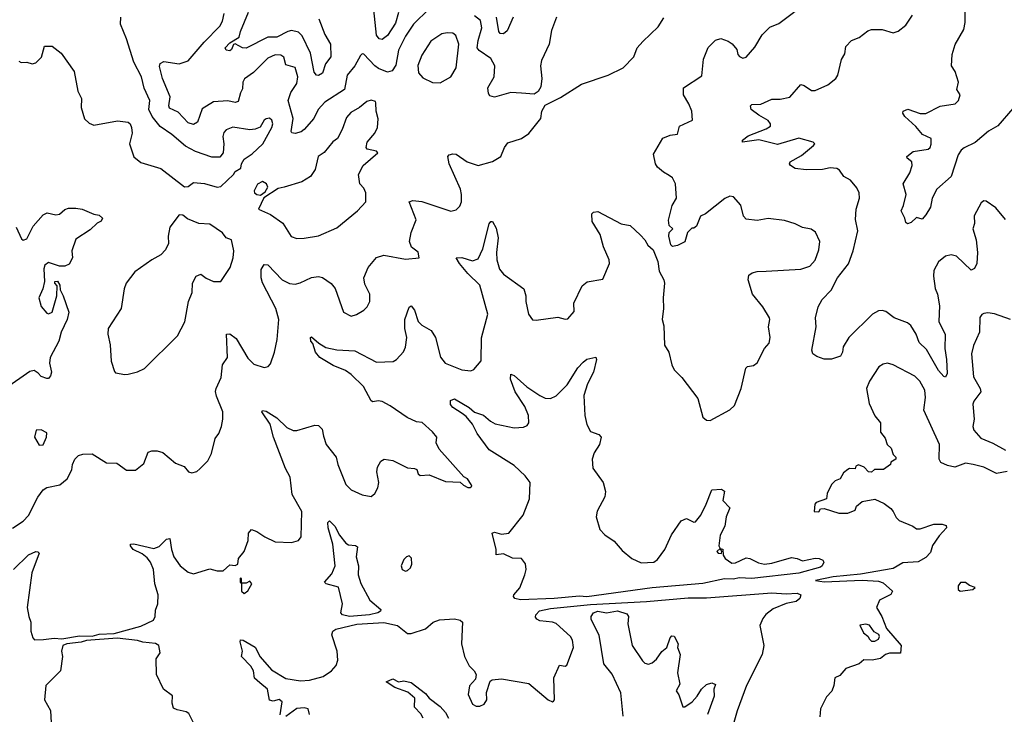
# Model space of a CAD drawing. Extents: x 1603745 to 1745082, y 385868 to 533966.
# Tile 404 of 646: x 1690846 to 1696279, y 447665 to 451500. Entities that reach past the tile are written whole.
import ezdxf

# ---------------------------------------------------------------- set-up
doc = ezdxf.new("R2010")
doc.units = 0

msp = doc.modelspace()

# ---------------------------------------------------------------- linework, layer by layer
at = {"layer": '0CON20XD'}
for points in [[(1693140.5, 449745), (1693167.9, 449637.9), (1693193.6, 449603.6), (1693285, 449567.5), (1693335, 449561.2), (1693351.7, 449568.3), (1693392.7, 449617.3), (1693394.3, 449744.3), (1693429.6, 449875), (1693384, 450034), (1693318.8, 450098.8), (1693271.8, 450155), (1693254, 450186), (1693285, 450188.2), (1693345, 450168.5), (1693375, 450179.4), (1693401.3, 450235), (1693437, 450373), (1693445, 450386.2), (1693455, 450386.7), (1693475, 450350), (1693485.3, 450295.3), (1693476.5, 450215), (1693478.2, 450175), (1693493.8, 450123.8), (1693515, 450095.6), (1693627.1, 450015), (1693638.9, 449975), (1693638.6, 449945), (1693652.9, 449875), (1693675, 449844.2), (1693695, 449840.8), (1693815, 449858.8), (1693855, 449846.7), (1693870.7, 449849.3), (1693905, 449890), (1693904, 449935), (1693949.7, 450030.3), (1693977.7, 450052.3), (1694062.5, 450067.5), (1694100, 450155), (1694099.2, 450175), (1694066.8, 450246.8), (1694049.2, 450315), (1694004, 450386), (1694002.3, 450427.7), (1694012.3, 450437.7), (1694035, 450441.2), (1694164.1, 450374.1), (1694215, 450363.8), (1694271.4, 450311.4), (1694295.8, 450285), (1694312, 450255), (1694340.7, 450230.7), (1694366, 450165), (1694375, 450112.5), (1694400, 450065), (1694403.3, 450045), (1694396.1, 449963.9), (1694398.8, 449905), (1694390, 449845), (1694400.7, 449810.7), (1694403.6, 449703.6), (1694427.5, 449665), (1694443.3, 449595), (1694456.4, 449566.4), (1694500, 449525), (1694588.3, 449408.3), (1694615.9, 449305.9), (1694635, 449290), (1694655, 449286.7), (1694763.8, 449346.2), (1694789.3, 449370.7), (1694827.1, 449465), (1694853, 449577), (1694862.5, 449585), (1694895, 449591.4), (1694914.5, 449605.5), (1694956.1, 449685), (1694981.9, 449715), (1694986.4, 449745), (1694976.7, 449805), (1694985.7, 449845), (1694982.9, 449855), (1694945.7, 449915), (1694888.5, 449985), (1694864.5, 450064.5), (1694869.8, 450090.2), (1694886.9, 450103.1), (1694915, 450110.9), (1694965, 450111.8), (1695155, 450122.9), (1695205, 450140), (1695235, 450173.3), (1695255, 450230), (1695260, 450275), (1695236.7, 450326.7), (1695213, 450343), (1695165, 450352.9), (1695125, 450374.2), (1695065, 450391.5), (1694975, 450402.9), (1694915, 450392.5), (1694855, 450400), (1694838.8, 450415), (1694825, 450476.7), (1694785, 450522.5), (1694765, 450526.7), (1694735.9, 450514.1), (1694630.7, 450429.3), (1694602.5, 450415), (1694579.3, 450360.7), (1694565, 450350), (1694555, 450350), (1694530, 450325), (1694515.9, 450274.1), (1694475, 450253.8), (1694448.3, 450248.3), (1694438.3, 450258.3), (1694427.5, 450305), (1694430, 450325), (1694450, 450345), (1694430, 450365), (1694426.4, 450393.6), (1694446.2, 450475), (1694470, 450515), (1694464, 450595), (1694447.4, 450627.4), (1694429.3, 450640.7), (1694397.8, 450657.8), (1694365, 450686.2), (1694354.3, 450705), (1694342.7, 450757.3), (1694395, 450846.7), (1694435, 450863.3), (1694475, 450867.5), (1694487, 450913), (1694557.5, 450945), (1694554, 450995), (1694538.6, 451035), (1694509.2, 451085), (1694508, 451125), (1694609.6, 451190.4), (1694618.5, 451281.5), (1694643.9, 451346.1), (1694685, 451387.5), (1694715, 451397.1), (1694755, 451382), (1694776.6, 451366.6), (1694802, 451335), (1694808.3, 451308.3), (1694817.7, 451297.7), (1694835, 451288.8), (1694855, 451294), (1694901.7, 451348.3), (1694942.9, 451417.1), (1694985, 451460), (1695035, 451480), (1695205, 451610)], [(1693105, 451560.9), (1693019.2, 451475), (1692975, 451410), (1692935, 451331.9), (1692921, 451249), (1692901.1, 451218.9), (1692875, 451210.8), (1692825, 451230.5), (1692804.6, 451245), (1692745, 451310), (1692735, 451311.2), (1692727, 451303), (1692694.6, 451245), (1692653.2, 451195), (1692638.2, 451115), (1692528.8, 451045), (1692492, 451005), (1692469.6, 450955), (1692415, 450893.3), (1692398.3, 450881.7), (1692365, 450871.5), (1692346.7, 450875), (1692343.6, 450883.6), (1692354.4, 450955), (1692328, 451055), (1692341.8, 451098.2), (1692375, 451147.8), (1692381.1, 451185), (1692365, 451236.9), (1692315, 451250.6), (1692302.6, 451292.6), (1692286.7, 451305), (1692255, 451305.9), (1692215, 451288.5), (1692135, 451208.1), (1692085.6, 451174.4), (1692076.3, 451155), (1692075, 451118.8), (1692063.3, 451096.7), (1692051.7, 451048.3), (1692035, 451042.4), (1691995, 451051.6), (1691915, 451047.5), (1691851.9, 451008.1), (1691826.5, 450935), (1691805, 450921.9), (1691775, 450931.5), (1691720.5, 450990.5), (1691672.7, 451012.7), (1691668.8, 451025), (1691675.3, 451075), (1691633.5, 451175), (1691617.6, 451242.4), (1691620.7, 451259.3), (1691640.2, 451269.8), (1691725, 451256.7), (1691775, 451273.1), (1691863.6, 451376.4), (1691950, 451465), (1691965, 451492.5), (1691974.7, 451535)], [(1692496.9, 451505), (1692528.6, 451418.6), (1692560.9, 451365), (1692563.3, 451295), (1692533.1, 451256.9), (1692517.1, 451205), (1692495, 451192), (1692483.2, 451193.2), (1692469.8, 451209.8), (1692450.9, 451315), (1692405, 451411.8), (1692385, 451432.2), (1692345, 451440), (1692325.7, 451435), (1692265, 451403.9), (1692215, 451403.2), (1692095, 451342.7), (1692075, 451344.4), (1692035, 451367.5), (1692025, 451362.5), (1692014.1, 451335.9), (1692005, 451328.8), (1691985, 451332), (1691980, 451345), (1692005, 451373.3), (1692056.7, 451403.3), (1692063.6, 451435), (1692108.6, 451541.4)], [(1692935, 451540.5), (1692919.4, 451480.6), (1692875, 451413.8), (1692845, 451390.4), (1692828.6, 451395), (1692814, 451415), (1692798.9, 451555)], [(1696325, 451010), (1696242.5, 450915), (1696192.1, 450885), (1696118, 450822), (1696056.6, 450793.4), (1696040.2, 450779.8), (1696024.2, 450755), (1695984.7, 450635), (1695905.6, 450565), (1695880, 450515), (1695871.2, 450465), (1695845, 450422.5), (1695825, 450400), (1695795, 450407.5), (1695765, 450380), (1695745, 450372.5), (1695735, 450380), (1695730, 450405), (1695708.8, 450445), (1695723.1, 450475), (1695737.1, 450535), (1695720.9, 450595), (1695757.3, 450655), (1695771.1, 450695), (1695767.5, 450715), (1695742.5, 450735), (1695740, 450745), (1695775, 450773.1), (1695858.8, 450785), (1695869.5, 450795), (1695875, 450813.3), (1695874.2, 450844.2), (1695826.7, 450866.7), (1695791.3, 450911.3), (1695730, 450965), (1695718.8, 450985), (1695720, 450995), (1695745.6, 451005.6), (1695815, 450982.5), (1695845, 450982.7), (1695925, 451022.9), (1696007.5, 451035), (1696026.7, 451055), (1696035.8, 451085.8), (1696016.7, 451115), (1696026.7, 451155), (1696006.7, 451215), (1695986.7, 451245), (1695991.2, 451308.8), (1696007.3, 451362.7), (1696054.5, 451445.5), (1696062.5, 451485), (1696063.2, 451545)], [(1690806, 448694), (1690865, 448731.9), (1690895, 448764), (1690945.5, 448865), (1690975, 448905.5), (1690995, 448917.9), (1691067, 448933), (1691108, 448965), (1691133.3, 449015), (1691137.5, 449045), (1691150, 449075), (1691170, 449095), (1691195, 449102.5), (1691245, 449103.3), (1691325, 449053.8), (1691381.7, 449051.7), (1691435, 449013.8), (1691485, 449013.8), (1691530.5, 449049.5), (1691555, 449112.5), (1691575, 449120), (1691605, 449120), (1691635, 449110), (1691705, 449052.5), (1691754.1, 449034.1), (1691777.5, 449005), (1691795, 448998.8), (1691823.6, 449006.4), (1691839.5, 449020.5), (1691884.3, 449065.7), (1691904.3, 449105.7), (1691925, 449187.5), (1691944.2, 449215.8), (1691959.2, 449255), (1691966, 449295), (1691965.8, 449335), (1691931.6, 449421.6), (1691927, 449447), (1691928.9, 449465), (1691956.9, 449525), (1691964.6, 449595), (1691993.1, 449635), (1691986, 449764), (1692005, 449765.7), (1692039.6, 449739.6), (1692105, 449632.5), (1692138.3, 449598.3), (1692195, 449580), (1692217.5, 449585), (1692229.5, 449600.5), (1692252, 449665), (1692265.6, 449734.4), (1692275.7, 449845), (1692259.5, 449905), (1692185, 450047.5), (1692178.2, 450075), (1692178.3, 450121.7), (1692195, 450149.2), (1692215, 450146.9), (1692293.3, 450063.3), (1692335, 450043.8), (1692365, 450040.8), (1692392.7, 450047.3), (1692455, 450077.3), (1692495, 450082.5), (1692517.2, 450077.2), (1692564.5, 450044.5), (1692586.4, 450016.4), (1692633.3, 449885), (1692674.2, 449864.2), (1692705, 449872), (1692745, 449896.2), (1692763.8, 449915), (1692778, 449945), (1692777.1, 449985), (1692750.3, 450040.3), (1692744.3, 450075), (1692767.6, 450132.4), (1692815, 450186.9), (1692855, 450200.6), (1692975, 450178), (1693050, 450185), (1693045, 450217.5), (1693007.5, 450245), (1692996, 450275), (1693005.5, 450325), (1693033.6, 450395), (1692994.5, 450495.5), (1693015, 450502.5), (1693065, 450496.6), (1693225, 450442.5), (1693255, 450451.2), (1693275, 450470), (1693283.1, 450495), (1693284.4, 450535), (1693278.8, 450565), (1693214.7, 450705), (1693208.1, 450745), (1693215, 450754.2), (1693235, 450760.5), (1693255, 450757.3), (1693315, 450715.5), (1693375, 450695.8), (1693455, 450716.7), (1693500, 450745), (1693520, 450795), (1693539.5, 450820.5), (1693615, 450844), (1693655, 450871.2), (1693721.2, 450955), (1693726.2, 450995), (1693745, 451028.8), (1693829.4, 451070.6), (1693945.7, 451144.3), (1694093.3, 451195), (1694176.2, 451235), (1694234.2, 451295), (1694252.5, 451345), (1694285, 451380), (1694368.8, 451461.2), (1694399.4, 451510.6)], [(1691955, 450580), (1692026.2, 450645), (1692035, 450662.5), (1692065, 450680), (1692070, 450705), (1692085, 450730), (1692129.3, 450760.7), (1692186.4, 450815), (1692237.8, 450905), (1692242.5, 450925), (1692236.2, 450945), (1692225, 450956.2), (1692205, 450953.3), (1692194, 450945), (1692172.2, 450907.8), (1692145, 450896.2), (1692115, 450892.9), (1692022.5, 450907.5), (1691985, 450892), (1691972.6, 450877.4), (1691965.8, 450855), (1691972, 450815), (1691968, 450765), (1691949.4, 450740.6), (1691905, 450740.6), (1691815, 450772.5), (1691761.4, 450801.4), (1691685, 450866.4), (1691620.1, 450910.1), (1691576.2, 450966.2), (1691558.5, 451005), (1691563.5, 451055), (1691532.7, 451122.7), (1691517.7, 451185), (1691475, 451266.7), (1691435.9, 451395), (1691401.2, 451475), (1691403.8, 451515)], [(1693807.8, 451515), (1693779.8, 451440.2), (1693766.7, 451365), (1693724.5, 451275), (1693720, 451245), (1693727.3, 451175), (1693720.9, 451129.1), (1693706.5, 451103.5), (1693685, 451090), (1693614.4, 451095.6), (1693555, 451099.1), (1693465, 451073.1), (1693440, 451080), (1693432.9, 451092.9), (1693429.5, 451125), (1693464, 451185), (1693468.1, 451245), (1693445, 451286.7), (1693380.7, 451330.7), (1693370.3, 451345), (1693375.2, 451385), (1693396.3, 451455), (1693387.7, 451495), (1693355, 451521.5)], [(1693567.7, 451515), (1693535, 451438.8), (1693515, 451422), (1693496.7, 451425), (1693489.2, 451435), (1693476.6, 451515)], [(1696285, 450397.1), (1696231.2, 450461.2), (1696178.3, 450498.3), (1696165, 450500), (1696150.5, 450489.5), (1696112.9, 450417.1), (1696113.8, 450375), (1696104.1, 450345.9), (1696122.9, 450285), (1696131.5, 450215), (1696127.5, 450155), (1696115, 450126), (1696095, 450117.5), (1696015, 450194.2), (1695985, 450202.5), (1695953.3, 450195), (1695915.7, 450164.3), (1695890, 450115), (1695887.5, 450085), (1695897, 450017), (1695910.8, 449985), (1695921.5, 449921.5), (1695917.7, 449835), (1695951.8, 449761.8), (1695950.6, 449685), (1695959.4, 449625), (1695962.9, 449547.1), (1695955, 449527.5), (1695945, 449530), (1695915, 449562.9), (1695849.1, 449679.1), (1695808.9, 449718.9), (1695792.3, 449765), (1695762.4, 449812.4), (1695745, 449826.1), (1695670.6, 449855), (1695625, 449889.5), (1695605, 449894.4), (1695585, 449892.2), (1695550.8, 449875), (1695421.1, 449745), (1695388.9, 449695), (1695385.6, 449664.4), (1695375, 449642), (1695325, 449626.7), (1695285, 449626.7), (1695245, 449640), (1695222.5, 449655), (1695216.2, 449675), (1695240.6, 449805), (1695237.1, 449855), (1695251.2, 449915), (1695274.2, 449955), (1695322.6, 450007.4), (1695357.5, 450075), (1695418.2, 450151.8), (1695444.6, 450225), (1695469.6, 450335), (1695457.6, 450397.6), (1695461.1, 450455), (1695479.2, 450515), (1695476.9, 450545), (1695465, 450572), (1695429.2, 450615), (1695394, 450635), (1695369.4, 450669.4), (1695355, 450678.9), (1695317, 450683), (1695275.8, 450674.2), (1695185, 450672.2), (1695125, 450678.5), (1695099.2, 450695), (1695092.5, 450705), (1695097.5, 450715), (1695159.8, 450750.2), (1695226.7, 450805), (1695232.5, 450815), (1695223.6, 450823.6), (1695145, 450847.1), (1695027.8, 450812.2), (1694925, 450836.2), (1694834, 450825), (1694834.4, 450835), (1694865, 450859.6), (1694965, 450896.9), (1694988, 450912), (1694989.1, 450925), (1694975, 450944.6), (1694925, 450974.1), (1694881.8, 451005), (1694877.8, 451025), (1694885, 451031.5), (1694935, 451034.4), (1694995, 451061.5), (1695042.3, 451062.3), (1695095, 451072.5), (1695155, 451142), (1695175, 451137.1), (1695215, 451110), (1695235, 451110), (1695305, 451141.4), (1695348.8, 451175), (1695360, 451195), (1695380.3, 451279.7), (1695398.8, 451311.2), (1695405, 451352.5), (1695435, 451385.8), (1695477.1, 451402.9), (1695525, 451438.8), (1695545, 451446.7), (1695605, 451446.2), (1695665, 451426.9), (1695692.7, 451437.3), (1695735, 451470), (1695772, 451525)], [(1693165, 451152.5), (1693225.4, 451184.6), (1693253.3, 451235), (1693267.9, 451365), (1693252.4, 451412.4), (1693235, 451425.6), (1693205, 451428.2), (1693175, 451422.5), (1693115, 451381.5), (1693064.5, 451305), (1693042.2, 451247.8), (1693046.4, 451206.4), (1693069.7, 451179.7), (1693123, 451153), (1693165, 451152.5)], [(1690840.7, 451270.7), (1690853.6, 451263.6), (1690885, 451266.2), (1690915, 451257.5), (1690935, 451262.5), (1690966.1, 451293.9), (1690982.5, 451355), (1691025, 451353.3), (1691075, 451316.2), (1691145.8, 451215), (1691166.6, 451106.6), (1691186, 451065), (1691185.7, 451015), (1691203.6, 450953.6), (1691228.3, 450928.3), (1691255, 450918.9), (1691385, 450941.4), (1691445, 450934), (1691456, 450925), (1691462.9, 450905), (1691465.8, 450874.2), (1691452, 450815), (1691475, 450743.3), (1691515, 450712.5), (1691625, 450679.2), (1691755, 450577.5), (1691775, 450580), (1691805, 450601.2), (1691865, 450595.8), (1691935, 450576), (1691955, 450580)], [(1692375, 450291.9), (1692415, 450294.4), (1692495, 450307.5), (1692595, 450350.8), (1692710, 450445), (1692756.1, 450493.9), (1692756.4, 450543.6), (1692745, 450570), (1692722, 450595), (1692714.3, 450645), (1692740.8, 450695), (1692822.5, 450765), (1692813.8, 450773.8), (1692762.5, 450785), (1692756.7, 450795), (1692762.5, 450825), (1692805.4, 450874.6), (1692819.2, 450905), (1692823.9, 450953.9), (1692813.3, 450995), (1692811.7, 451041.7), (1692808.3, 451048.3), (1692785, 451056.7), (1692760.5, 451049.5), (1692720, 451015), (1692672.2, 450987.8), (1692649.7, 450960.3), (1692625.9, 450894.1), (1692600, 450845), (1692574.1, 450825.9), (1692525, 450766.7), (1692493.3, 450745), (1692475.9, 450674.1), (1692450, 450635), (1692403.3, 450605), (1692305, 450575.3), (1692272.2, 450567.8), (1692193.1, 450516.9), (1692164, 450455), (1692228.8, 450425), (1692297.9, 450377.9), (1692343.4, 450303.4), (1692375, 450291.9)], [(1692175, 450531.8), (1692199.5, 450550.5), (1692214, 450575), (1692206.7, 450595), (1692185, 450606.2), (1692158.3, 450591.7), (1692139.4, 450555), (1692141.4, 450545), (1692154, 450535), (1692175, 450531.8)], [(1690825.4, 450355.4), (1690855, 450291.2), (1690865, 450282.9), (1690885, 450290.8), (1690920, 450360), (1690975, 450423.8), (1690996.4, 450433.6), (1691045, 450423.3), (1691065, 450427.5), (1691095, 450453.3), (1691115, 450460), (1691155, 450460), (1691190, 450455), (1691255, 450426), (1691285, 450421.2), (1691303.3, 450405), (1691295, 450387.5), (1691272.7, 450377.3), (1691235, 450340), (1691155, 450288), (1691133.3, 450225), (1691136.7, 450185), (1691119.3, 450150.7), (1691095, 450140), (1691065, 450140), (1691005, 450159.2), (1690984.4, 450145), (1690979.2, 450125), (1690983.3, 450055), (1690974, 450015), (1690950.5, 449965), (1690965, 449916.2), (1690995, 449880.8), (1691005, 449875.8), (1691025.6, 449885), (1691050, 449975), (1691051.7, 450031.7), (1691040, 450045), (1691040, 450055), (1691055, 450057.5), (1691067.5, 450035), (1691068.3, 450008.3), (1691086.4, 449976.4), (1691116.4, 449885), (1691107.7, 449845), (1691074.5, 449775), (1691061.4, 449725), (1691014.3, 449635), (1691010, 449605), (1691020.8, 449555), (1691015.6, 449534.4), (1691005, 449520), (1690995, 449518.6), (1690965, 449531.1), (1690948.1, 449548.1), (1690925, 449564.4), (1690901.5, 449558.5), (1690766.9, 449465)], [(1691425, 449540.8), (1691445, 449544.2), (1691495, 449555.6), (1691535, 449574.4), (1691716, 449755), (1691757, 449833), (1691776.9, 449945), (1691798.2, 449995), (1691799.4, 450045), (1691818.8, 450085), (1691845, 450095.7), (1691873.9, 450073.9), (1691915, 450055.6), (1691955.6, 450054.4), (1692007.4, 450132.6), (1692023.1, 450185), (1692027.5, 450225), (1692015, 450285.7), (1691985, 450296), (1691965, 450322.9), (1691895, 450370.6), (1691835, 450375.6), (1691771.4, 450401.4), (1691745, 450421.2), (1691726.4, 450423.6), (1691674, 450355), (1691664.2, 450305), (1691666.2, 450265), (1691650.5, 450229.5), (1691625, 450202.5), (1691574, 450175), (1691481.7, 450108.3), (1691433.2, 450045), (1691422.7, 450015), (1691405.7, 449905), (1691334.2, 449795), (1691331.4, 449765), (1691344.4, 449705), (1691350.8, 449615), (1691368.6, 449558.6), (1691375, 449551.2), (1691425, 449540.8)], [(1690812, 448465), (1690895, 448545.6), (1690934, 448564), (1690945, 448563.3), (1690953.3, 448555), (1690912.6, 448447.4), (1690887.1, 448255), (1690895.7, 448205), (1690907.5, 448175), (1690906.5, 448125), (1690917.6, 448087.6), (1690927.5, 448077.5), (1690977.7, 448077.7), (1691035, 448085.2), (1691078.5, 448081.5), (1691175, 448099.6), (1691245, 448097.7), (1691285, 448107.3), (1691367.5, 448112.5), (1691515, 448151.9), (1691584, 448185), (1691593.8, 448205), (1691595, 448240), (1691608, 448275), (1691610.6, 448325), (1691591.8, 448385), (1691583.6, 448465), (1691568.1, 448505), (1691549.7, 448529.7), (1691521.5, 448551.5), (1691472.2, 448575), (1691456.7, 448595), (1691456.7, 448605), (1691475, 448606.7), (1691585, 448581.1), (1691615, 448592.5), (1691655, 448632.5), (1691675, 448636.2), (1691683.2, 448575), (1691695.5, 448535), (1691731.5, 448485), (1691775, 448450), (1691805, 448441.9), (1691895, 448468.6), (1691935, 448456.7), (1691968.3, 448458.3), (1692005, 448490), (1692035, 448487.5), (1692050, 448495), (1692052.5, 448525), (1692084, 448565), (1692105.8, 448625), (1692107.5, 448665), (1692124.2, 448685.8), (1692155, 448675.6), (1692198.8, 448645), (1692255, 448617.1), (1692346.3, 448613.7), (1692383.3, 448625), (1692399.2, 448645), (1692402.7, 448785), (1692348.5, 448878.5), (1692337.7, 448975), (1692312.7, 449022.7), (1692247, 449195), (1692227.6, 449267.6), (1692181.2, 449335), (1692185, 449342.5), (1692205, 449338.6), (1692265, 449301.8), (1692318.9, 449248.9), (1692355, 449231.9), (1692375, 449231.5), (1692475, 449261.4), (1692495, 449259.2), (1692515, 449240), (1692521.9, 449201.9), (1692536, 449155), (1692592, 449085), (1692600.8, 449045), (1692645.8, 448935), (1692673.8, 448905), (1692735, 448877.5), (1692785, 448868.8), (1692806.2, 448885), (1692822, 448915), (1692827.5, 448945), (1692817.1, 449005), (1692820.3, 449029.7), (1692837.7, 449062.3), (1692856.4, 449073.6), (1692905, 449066), (1692985, 449026.2), (1693025, 449022.5), (1693036.4, 449016.4), (1693043.9, 448993.9), (1693055, 448983.3), (1693105, 448987.5), (1693195, 448951.2), (1693277, 448947), (1693295, 448930), (1693318.3, 448918.3), (1693331.7, 448918.3), (1693340, 448925), (1693337.5, 448935), (1693316.7, 448965), (1693297, 448977), (1693159.5, 449129.5), (1693143.3, 449165), (1693146.7, 449195), (1693123.3, 449225), (1693066.1, 449276.1), (1693035, 449280), (1692983.7, 449303.7), (1692889.1, 449369.1), (1692845, 449393.1), (1692823.2, 449396.8), (1692795, 449390), (1692785.7, 449395.7), (1692743.5, 449475), (1692675, 449540.9), (1692643.3, 449563.3), (1692575, 449591.6), (1692502.3, 449635), (1692478.7, 449665), (1692463, 449713), (1692452, 449725), (1692450, 449745), (1692455, 449750), (1692495.4, 449715.4), (1692535, 449691.5), (1692595, 449677.1), (1692695, 449672.5), (1692815, 449610), (1692906.4, 449613.6), (1692925, 449624.2), (1692962.8, 449667.2), (1692975, 449693.3), (1692982.5, 449745), (1692970, 449795), (1692971.3, 449845), (1692995, 449913.3), (1693005, 449921.2), (1693025, 449896.2), (1693044.7, 449834.7), (1693064.7, 449814.7), (1693115.6, 449785), (1693140.5, 449745)], [(1696312.5, 449845), (1696225, 449875.6), (1696188, 449882), (1696165, 449878), (1696155, 449873.3), (1696144.3, 449855.7), (1696142.2, 449775), (1696108.9, 449701.1), (1696097.5, 449655), (1696108.9, 449528.9), (1696145.5, 449465), (1696150, 449445), (1696110.6, 449395), (1696105, 449377.5), (1696112.4, 449295), (1696105.4, 449255), (1696110, 449235), (1696149.2, 449189.2), (1696215, 449163.3), (1696285, 449123.9)], [(1693608.3, 448298.3), (1693577.5, 448305), (1693570.6, 448315), (1693572.2, 448325), (1693605, 448364.2), (1693633.2, 448435), (1693640, 448465), (1693636.3, 448496.3), (1693615, 448525.5), (1693565, 448527.8), (1693515, 448552.2), (1693475, 448546), (1693474.2, 448575), (1693452.1, 448665), (1693465, 448671.8), (1693505, 448660.3), (1693544, 448666), (1693624.6, 448765.4), (1693658.8, 448855), (1693661.5, 448945), (1693635, 448981.9), (1693575, 449038.6), (1693435.4, 449125.4), (1693369.7, 449215), (1693345, 449266.9), (1693309.6, 449309.6), (1693287.1, 449327.1), (1693235, 449359.4), (1693223.3, 449375), (1693222.5, 449397.5), (1693245, 449407.1), (1693325, 449358.9), (1693355, 449334.2), (1693405, 449316.8), (1693443.8, 449283.8), (1693470, 449270), (1693575, 449246.8), (1693625, 449251.5), (1693645, 449260.8), (1693654.3, 449275), (1693653.6, 449315), (1693633.6, 449365), (1693579.6, 449445), (1693554.3, 449515), (1693555, 449542.5), (1693575, 449536.2), (1693643.6, 449473.6), (1693715, 449426.2), (1693745, 449410.9), (1693775, 449409.5), (1693805, 449423.3), (1693866.2, 449485), (1693925, 449578.1), (1693955, 449610), (1693975, 449625.7), (1694025, 449637.5), (1694028, 449625), (1694011.4, 449555), (1693979.6, 449490.4), (1693959.4, 449425), (1693964.5, 449314.5), (1693974.4, 449265), (1693995, 449227.5), (1694041.2, 449211.2), (1694053.8, 449195), (1694044.4, 449155), (1694015, 449109.2), (1694003.9, 449075), (1694009.1, 449025), (1694065.5, 448945), (1694077.5, 448895), (1694073.9, 448866.1), (1694032.4, 448787.6), (1694026.1, 448756.1), (1694046.7, 448685), (1694075, 448656.7), (1694125, 448621.2), (1694170.3, 448570.3), (1694222.5, 448525), (1694275, 448502.5), (1694345, 448506), (1694365, 448520), (1694405.8, 448575), (1694443, 448657), (1694495, 448733.8), (1694525, 448746), (1694565, 448726.2), (1694575, 448728.8), (1694605, 448764.2), (1694634.1, 448825.9), (1694665.5, 448904.5), (1694717.8, 448907.8), (1694735, 448896.7), (1694725.6, 448845), (1694763.8, 448805), (1694744.4, 448755), (1694736, 448705), (1694710.8, 448655), (1694703.3, 448595), (1694710, 448580), (1694692.5, 448565), (1694700, 448555), (1694717.5, 448552.5), (1694720, 448565), (1694710, 448580), (1694725, 448577.5), (1694727.5, 448545), (1694738.8, 448525), (1694775, 448500), (1694795, 448502.5), (1694855, 448528.8), (1694875, 448526), (1694921.8, 448501.8), (1694955, 448495.3), (1694995, 448500), (1695105, 448530.4), (1695135, 448526.4), (1695165, 448513.5), (1695235, 448527.8), (1695256.5, 448526.5), (1695276.7, 448516.7), (1695282, 448505), (1695274, 448485), (1695265, 448478.6), (1695145, 448445.2), (1694885.2, 448415.2), (1694815, 448418.7), (1694785, 448412.3), (1694735, 448412.8), (1694615, 448388.4), (1694335, 448363), (1693975.5, 448314.5), (1693935, 448317.9), (1693795, 448304.6), (1693608.3, 448298.3)], [(1696294.2, 449005.8), (1696235, 448995.4), (1696165, 449030), (1696107.5, 449045), (1696065, 449052.2), (1696005, 449030.5), (1695965, 449039.1), (1695928.6, 449055), (1695920, 449075), (1695921.5, 449155), (1695834.4, 449345), (1695843.3, 449415), (1695839.4, 449455), (1695811.9, 449505), (1695785, 449533.1), (1695665.8, 449595.8), (1695633.9, 449603.9), (1695610.9, 449599.1), (1695586.6, 449583.4), (1695534.4, 449505), (1695518.9, 449465), (1695532.3, 449382.3), (1695564.2, 449314.2), (1695596, 449275), (1695595, 449222.5), (1695620.7, 449190.7), (1695632.5, 449155), (1695654.1, 449134.1), (1695665, 449100), (1695680, 449085), (1695680, 449075), (1695651.7, 449058.3), (1695650, 449045), (1695612.5, 449017.5), (1695562.5, 449017.5), (1695545, 449002.5), (1695530, 449005), (1695505, 449030), (1695475, 449042.5), (1695460, 449035), (1695455, 449020), (1695425, 449022.5), (1695415, 449016.7), (1695392, 448998), (1695372.5, 448965), (1695345, 448953.8), (1695326, 448935), (1695302, 448885), (1695297.5, 448855), (1695240, 448835), (1695233.3, 448825), (1695230, 448785), (1695255, 448782.5), (1695265, 448800), (1695285, 448802.5), (1695365, 448776.7), (1695415, 448776.2), (1695455, 448793.3), (1695462.5, 448815), (1695495, 448840), (1695565, 448852.5), (1695615, 448830), (1695651.7, 448801.7), (1695666.2, 448785), (1695681.3, 448751.3), (1695698.8, 448735), (1695773.3, 448705), (1695795, 448690), (1695815, 448689.2), (1695890, 448715), (1695935.9, 448715.9), (1695958.3, 448708.3), (1695960, 448695), (1695918.3, 448651.7), (1695883.1, 448596.9), (1695870.5, 448559.5), (1695845, 448531.1), (1695802.8, 448507.2), (1695718.4, 448501.6), (1695665, 448471.1), (1695485, 448439.7), (1695334.9, 448425.1), (1695237.5, 448405), (1695285, 448396.2), (1695494.8, 448405.2), (1695585, 448400.2), (1695610.9, 448390.9), (1695661.2, 448345), (1695652.5, 448327.5), (1695590, 448295), (1695574, 448255), (1695603.1, 448205), (1695629.4, 448139.4), (1695710, 448045), (1695706.7, 448003.3), (1695645, 448002.5), (1695622.5, 447995), (1695595, 447973.8), (1695550, 447965), (1695503, 447967), (1695477.5, 447945), (1695405, 447918.8), (1695370.3, 447879.7), (1695342.9, 447867.1), (1695338, 447825), (1695326.8, 447793.2), (1695297.8, 447762.2), (1695263.9, 447695), (1695261.4, 447651.4)], [(1690952.3, 449152.3), (1690975, 449153.8), (1690994.3, 449195), (1690995, 449220), (1690965, 449235.7), (1690936.4, 449233.6), (1690927.5, 449195), (1690952.3, 449152.3)], [(1692665, 448206.4), (1692627.8, 448215), (1692618.1, 448225), (1692626, 448275), (1692605, 448368), (1692537.5, 448385), (1692526.7, 448395), (1692568.7, 448441.3), (1692586.6, 448485), (1692573.4, 448605), (1692548.5, 448695), (1692546.2, 448725), (1692555, 448733.8), (1692585, 448704), (1692611.1, 448655), (1692645, 448610.6), (1692660.8, 448600.8), (1692698.3, 448598.3), (1692710.5, 448590.5), (1692703.1, 448535), (1692714.7, 448485), (1692713.8, 448435), (1692727.3, 448387.3), (1692776.9, 448295), (1692837.8, 448245), (1692835.7, 448235), (1692821.1, 448225), (1692775, 448214.5), (1692665, 448206.4)], [(1692975, 448456.2), (1692985, 448458.8), (1693002.5, 448475), (1693010, 448495), (1693007, 448527), (1692995, 448540), (1692980, 448535), (1692965, 448520), (1692950, 448485), (1692956.7, 448465), (1692975, 448456.2)], [(1692085, 448333.3), (1692105, 448347.5), (1692126.4, 448386.4), (1692115, 448400), (1692095, 448390), (1692070, 448390), (1692070, 448415), (1692063, 448417), (1692062.5, 448395), (1692070, 448390), (1692070, 448345), (1692085, 448333.3)], [(1696036, 448346), (1696105, 448354.4), (1696117.5, 448365), (1696085.8, 448375.8), (1696064.1, 448394.1), (1696036.1, 448393.9), (1696024, 448375), (1696024, 448355), (1696036, 448346)], [(1692283.2, 447663.2), (1692294.4, 447735), (1692276.7, 447746.7), (1692245, 447738), (1692225, 447744.4), (1692212.7, 447805), (1692169.9, 447839.9), (1692142, 447865), (1692135.8, 447905), (1692120.8, 447930.8), (1692069.1, 447985), (1692074.7, 448015), (1692061.4, 448065), (1692063.7, 448076.3), (1692078.8, 448075), (1692145, 448036.2), (1692172.5, 447982.5), (1692235, 447911.6), (1692315, 447864.1), (1692395, 447851.1), (1692445, 447854.6), (1692520, 447875), (1692566.9, 447905), (1692592.2, 447935), (1692601.5, 447965), (1692597.3, 448015), (1692568.1, 448105), (1692574.4, 448125), (1692590, 448135), (1692706.8, 448163.2), (1692855, 448171.8), (1692931.2, 448155), (1692985, 448112.5), (1693005, 448111.2), (1693085, 448138), (1693127.5, 448175), (1693162.8, 448187.2), (1693245, 448192.8), (1693276, 448185), (1693288.6, 448175), (1693284.2, 448055), (1693300, 447985), (1693325, 447933.3), (1693353.8, 447905), (1693364, 447885), (1693360, 447860), (1693327.1, 447822.9), (1693320, 447775), (1693345, 447721.2), (1693365, 447711.2), (1693385, 447710), (1693407.7, 447722.3), (1693423.8, 447745), (1693422, 447785), (1693441.2, 447848.8), (1693453.3, 447856.7), (1693505, 447860.8), (1693655, 447836.2), (1693761.2, 447745), (1693785, 447734), (1693791.7, 447738.3), (1693795.8, 447745), (1693792.9, 447867.1), (1693823.6, 447936.4), (1693855, 447931.2), (1693865, 447936.7), (1693901.1, 448035), (1693896.4, 448075), (1693884.5, 448095), (1693806.1, 448166.1), (1693785, 448174.7), (1693715, 448182), (1693699.9, 448189.9), (1693692.2, 448202.2), (1693693.8, 448215), (1693713.5, 448236.5), (1693775, 448249), (1693995, 448272.3), (1694305, 448288), (1694535, 448308.1), (1694635, 448308.4), (1694995, 448335.4), (1695075, 448330.6), (1695135, 448334.4), (1695156.7, 448325), (1695150, 448305), (1695130.8, 448289.2), (1695075, 448276.9), (1695002.8, 448247.2), (1694962.6, 448217.4), (1694946.7, 448195), (1694928.8, 448155), (1694951.1, 448045), (1694942.6, 447995), (1694856.8, 447825), (1694805.2, 447685), (1694768.3, 447555)], [(1694174.7, 447655), (1694163.6, 447783.6), (1694115, 447887.1), (1694068.9, 447945), (1694043.1, 448103.1), (1693999.7, 448189.7), (1693998.6, 448205), (1694011.3, 448225), (1694035, 448234.1), (1694083.8, 448226.2), (1694145, 448236.1), (1694195, 448220.8), (1694205.6, 448205.6), (1694201.5, 448165), (1694225.7, 448045.7), (1694281.5, 447961.5), (1694295, 447948.6), (1694315, 447941.9), (1694335, 447948.9), (1694360.2, 447969.8), (1694388.3, 448011.7), (1694416.2, 448033.8), (1694435, 448088), (1694445, 448098), (1694457.5, 448097.5), (1694478.8, 448055), (1694476, 448035), (1694489.2, 447995), (1694475.8, 447895), (1694487.5, 447832.5), (1694468.8, 447795), (1694483.6, 447773.6), (1694505, 447707.5), (1694515, 447706.7), (1694555.7, 447735), (1694583.1, 447765), (1694608, 447805), (1694635, 447830), (1694665, 447840), (1694685, 447830), (1694676.1, 447803.9), (1694678.2, 447765), (1694640, 447665)], [(1695565, 448070), (1695585, 448080), (1695590, 448095), (1695585.7, 448105.7), (1695560, 448120), (1695535, 448157.5), (1695515, 448163.3), (1695481.7, 448158.3), (1695502.5, 448115), (1695526.4, 448096.4), (1695535, 448080), (1695545, 448070), (1695565, 448070)], [(1691825, 447577.5), (1691779.5, 447669.5), (1691765, 447680), (1691715, 447690), (1691695, 447700), (1691686.4, 447726.4), (1691688.3, 447768.3), (1691640, 447805), (1691600, 447885), (1691598.3, 447971.7), (1691620, 448005), (1691613.8, 448045), (1691595, 448056.7), (1691525.4, 448064.6), (1691495, 448073.9), (1691384.4, 448085.6), (1691215, 448072.9), (1691185, 448062.9), (1691105.7, 448054.3), (1691084.3, 448045.7), (1691076.2, 448015), (1691082, 447985), (1691070.8, 447905), (1690990, 447825), (1690983.3, 447745), (1691016.1, 447686.1), (1691022, 447585)], [(1693071.9, 447645), (1693058.6, 447668.6), (1693024.4, 447704.4), (1693025.4, 447755.4), (1692987.8, 447787.8), (1692915, 447813.1), (1692867.5, 447845), (1692905, 447860.8), (1692935, 447844), (1692965, 447849.5), (1693005, 447840.4), (1693085, 447781.2), (1693106, 447755), (1693165, 447709.2), (1693195.8, 447675), (1693211.1, 447645)], [(1692444.6, 447664.6), (1692436.9, 447695), (1692415, 447700.4), (1692375, 447696.7), (1692315, 447653.6)]]:
    msp.add_lwpolyline(points, dxfattribs=at)

doc.saveas('drawing.dxf')
